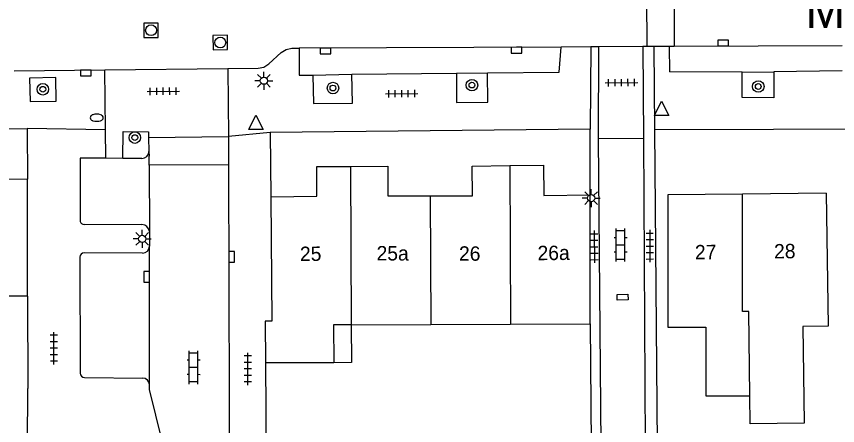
# Model space of a CAD drawing. Extents: x 132998 to 136004, y 396998 to 398512.
# Drawn here: x 134699.6 to 134756.6, y 397236.4 to 397264.8 of the extents above; entities that cross this region are included whole.
import ezdxf

# ---------------------------------------------------------------- set-up
doc = ezdxf.new("R2010")
doc.units = 0
for name, color, linetype in [('gg-afsc-erfafscheiding', 7, 'Continuous'), ('gg-afsc-muur', 7, 'Continuous'), ('gg-anno-huisnummerreeks BGT', 7, 'Continuous'), ('gg-anno-openbare ruimte label', 7, 'Continuous'), ('gg-bbg-gedigitaliseerde bebouwing', 7, 'Continuous'), ('gg-bbg-hoofdgebouw', 7, 'Continuous'), ('gg-bbg-luifel en loopbrug', 7, 'Continuous'), ('gg-bbg-tussenscheiding', 7, 'Continuous'), ('gg-knt-verharding', 7, 'Continuous'), ('gg-knt-verharding nz', 7, 'Continuous'), ('gt-grn-weggrens', 7, 'Continuous'), ('gt-symb-boom', 7, 'Continuous'), ('gt-symb-brandkraan', 7, 'Continuous'), ('gt-symb-klinker verharding', 7, 'Continuous'), ('gt-symb-kolk', 7, 'Continuous'), ('gt-symb-kolk center center', 7, 'Continuous'), ('gt-symb-lichtmast', 7, 'Continuous'), ('gt-symb-rioolschacht', 7, 'Continuous'), ('gt-symb-tegel verharding', 7, 'Continuous'), ('gt-symb-waterafsluiter', 7, 'Continuous')]:
    doc.layers.add(name, color=color, linetype=linetype)

# ---------------------------------------------------------------- blocks, each defined once
blk = doc.blocks.new('gt0-KOLK')
at = {"layer": 'gt-symb-kolk'}
blk.add_lwpolyline([(0, 0), (0.375, 0), (0.375, 0.4), (-0.375, 0.4), (-0.375, 0), (0, 0)], dxfattribs=at)
blk = doc.blocks.new('gt0-BOOM')
at = {"layer": 'gt-symb-boom'}
for radius in [0.4, 0.2]:
    blk.add_circle((0, 0), radius, dxfattribs=at)
blk = doc.blocks.new('gt0-TEG1')
at = {"layer": 'gt-symb-tegel verharding'}
for p, q in [((-1.125, 0), (1.125, 0)), ((-0.9, -0.25), (-0.9, 0.25)), ((-0.45, -0.25), (-0.45, 0.25)), ((0, -0.25), (0, 0.25)), ((0.45, -0.25), (0.45, 0.25)), ((0.9, -0.25), (0.9, 0.25))]:
    blk.add_line(p, q, dxfattribs=at)
blk = doc.blocks.new('gt0-WAFSL')
at = {"layer": 'gt-symb-waterafsluiter'}
for p, q in [((-0.5, -0.333), (0, 0.667)), ((0, 0.667), (0.5, -0.333)), ((0.5, -0.333), (-0.5, -0.333))]:
    blk.add_line(p, q, dxfattribs=at)
blk = doc.blocks.new('gt0-BR')
at = {"layer": 'gt-symb-brandkraan'}
for centre, radius, start, end in [((-0.244, 0), 0.206, 107.5669, 252.4331), ((0.599, -2.664), 3, 106.892, 107.5669), ((0, -0.691), 0.938, 73.108, 106.892), ((-0.599, -2.664), 3, 72.4331, 73.108), ((0.244, 0), 0.206, 287.567, 72.4331), ((0.599, 2.664), 3, 252.4331, 253.108), ((0, 0.691), 0.938, 253.108, 286.8921), ((-0.599, 2.664), 3, 286.8921, 287.567)]:
    blk.add_arc(centre, radius, start, end, dxfattribs=at)
blk = doc.blocks.new('gt0-LMAST')
at = {"layer": 'gt-symb-lichtmast'}
for p, q in [((-0.005, 0.246), (-0.005, 0.621)), ((-0.182, 0.173), (-0.447, 0.438)), ((0.172, 0.173), (0.437, 0.438)), ((-0.255, -0.004), (-0.63, -0.004)), ((-0.182, -0.181), (-0.447, -0.446)), ((-0.005, -0.254), (-0.005, -0.629)), ((0.437, -0.446), (0.172, -0.181)), ((0.245, -0.004), (0.62, -0.004))]:
    blk.add_line(p, q, dxfattribs=at)
blk.add_circle((-0.005, -0.004), 0.25, dxfattribs=at)
blk = doc.blocks.new('gt0-RS')
at = {"layer": 'gt-symb-rioolschacht'}
blk.add_lwpolyline([(-0.5, -0.5), (0.5, -0.5), (0.5, 0.5), (-0.5, 0.5)], close=True, dxfattribs=at)
blk.add_circle((0, 0), 0.375, dxfattribs=at)
blk = doc.blocks.new('gt0-KL1')
at = {"layer": 'gt-symb-klinker verharding'}
for p, q in [((-1.15, 0.3), (1.15, 0.3)), ((-1, -0.3), (-1, 0.3)), ((-0.5, 0.3), (-0.5, 0.45)), ((0, -0.3), (0, 0.3)), ((0.5, 0.3), (0.5, 0.45)), ((1, -0.3), (1, 0.3)), ((-1.15, -0.3), (1.15, -0.3)), ((-0.5, -0.45), (-0.5, -0.3)), ((0.5, -0.45), (0.5, -0.3))]:
    blk.add_line(p, q, dxfattribs=at)
blk = doc.blocks.new('gt0-KOLKCC')
at = {"layer": 'gt-symb-kolk center center'}
blk.add_lwpolyline([(-0.375, 0.2), (0.375, 0.2), (0.375, -0.2), (-0.375, -0.2)], close=True, dxfattribs=at)

msp = doc.modelspace()

# ---------------------------------------------------------------- linework, layer by layer
at = {"layer": 'gg-afsc-erfafscheiding'}
for p, q in [((134739.39, 397243.47), (134739.47, 397233.89)), ((134700.352, 397234.19), (134700.371, 397238.98))]:
    msp.add_line(p, q, dxfattribs=at)
at = {"layer": 'gg-afsc-muur'}
msp.add_line((134700.349, 397245.38), (134700.371, 397238.98), dxfattribs=at)
msp.add_lwpolyline([(134716.871, 397240.752), (134716.92, 397234.17), (134717.411, 397234.179)], dxfattribs=at)
at = {"layer": 'gg-bbg-gedigitaliseerde bebouwing'}
for p, q in [((134700.349, 397245.38), (134693.806, 397245.381)), ((134722.812, 397243.402), (134728.343, 397243.425)), ((134728.343, 397243.425), (134733.874, 397243.448)), ((134733.874, 397243.448), (134739.39, 397243.47)), ((134721.604, 397240.771), (134716.871, 397240.752)), ((134747.42, 397238.46), (134750.468, 397238.46))]:
    msp.add_line(p, q, dxfattribs=at)
for points in [[(134755.77, 397252.55), (134755.899, 397243.315), (134754.147, 397243.294), (134754.226, 397236.574), (134750.492, 397236.529), (134750.468, 397238.46)], [(134722.812, 397243.402), (134721.593, 397243.397), (134721.604, 397240.771)]]:
    msp.add_lwpolyline(points, dxfattribs=at)
at = {"layer": 'gg-bbg-hoofdgebouw'}
for p, q in [((134700.349, 397245.38), (134700.352, 397253.51)), ((134755.77, 397252.55), (134749.948, 397252.481)), ((134739.39, 397243.47), (134739.38, 397252.42))]:
    msp.add_line(p, q, dxfattribs=at)
for points in [[(134700.352, 397253.51), (134697.952, 397253.502), (134697.952, 397254.702), (134693.633, 397254.703)], [(134717.24, 397252.3), (134720.43, 397252.34), (134720.43, 397254.39), (134722.757, 397254.404)], [(134722.757, 397254.404), (134725.36, 397254.42), (134725.35, 397252.37), (134728.298, 397252.36)], [(134728.298, 397252.36), (134731.23, 397252.35), (134731.21, 397254.43), (134733.819, 397254.462)], [(134733.819, 397254.462), (134736.15, 397254.49), (134736.18, 397252.39), (134739.38, 397252.42)], [(134749.948, 397252.481), (134744.78, 397252.42), (134744.78, 397243.24), (134747.42, 397243.24), (134747.42, 397238.46)], [(134717.24, 397252.3), (134717.308, 397243.66), (134716.85, 397243.65), (134716.871, 397240.752)]]:
    msp.add_lwpolyline(points, dxfattribs=at)
at = {"layer": 'gg-bbg-luifel en loopbrug'}
msp.add_lwpolyline([(134722.812, 397243.402), (134722.825, 397240.776), (134721.604, 397240.771)], dxfattribs=at)
at = {"layer": 'gg-bbg-tussenscheiding'}
for p, q in [((134722.757, 397254.404), (134722.812, 397243.402)), ((134733.819, 397254.462), (134733.874, 397243.448)), ((134728.298, 397252.36), (134728.343, 397243.425))]:
    msp.add_line(p, q, dxfattribs=at)
msp.add_lwpolyline([(134750.468, 397238.46), (134750.393, 397244.33), (134749.966, 397244.334), (134749.948, 397252.481)], dxfattribs=at)
at = {"layer": 'gg-knt-verharding'}
for p, q in [((134743.337, 397262.737), (134743.324, 397267.328)), ((134743.045, 397262.735), (134739.994, 397262.71)), ((134743.337, 397262.737), (134743.045, 397262.735)), ((134743.833, 397262.733), (134743.337, 397262.737)), ((134744.882, 397262.724), (134743.833, 397262.733)), ((134739.426, 397262.705), (134737.369, 397262.688)), ((134739.994, 397262.71), (134739.426, 397262.705)), ((134744.882, 397262.724), (134744.887, 397260.964)), ((134699.425, 397261.039), (134705.732, 397261.11)), ((134705.732, 397261.11), (134714.246, 397261.206)), ((134756.872, 397261.034), (134752.126, 397260.974)), ((134720.157, 397260.746), (134722.863, 397260.797)), ((134722.863, 397260.797), (134730.109, 397260.888)), ((134730.109, 397260.888), (134732.279, 397260.908)), ((134749.928, 397260.944), (134744.887, 397260.964)), ((134749.928, 397260.944), (134752.126, 397260.974)), ((134700.344, 397257.035), (134700.352, 397253.51)), ((134708.756, 397256.416), (134714.301, 397256.484)), ((134714.301, 397256.484), (134714.305, 397254.517)), ((134739.4, 397257), (134717.2, 397256.75)), ((134717.2, 397256.75), (134717.24, 397252.3)), ((134739.38, 397252.42), (134739.4, 397257)), ((134744.073, 397233.447), (134743.88, 397256.97)), ((134708.756, 397256.416), (134708.778, 397255.448)), ((134739.965, 397256.337), (134743.097, 397256.354)), ((134740.176, 397233.42), (134739.965, 397256.337)), ((134743.097, 397256.354), (134743.22, 397233.44)), ((134708.778, 397255.448), (134708.79, 397255.119)), ((134704.016, 397254.983), (134704.013, 397250.575)), ((134705.803, 397254.969), (134704.016, 397254.983)), ((134706.982, 397254.96), (134705.803, 397254.969)), ((134708.295, 397254.95), (134706.982, 397254.96)), ((134708.794, 397254.478), (134708.79, 397255.119)), ((134714.305, 397254.517), (134708.794, 397254.478)), ((134704.282, 397250.38), (134708.299, 397250.363)), ((134708.813, 397249.889), (134708.816, 397248.854)), ((134703.993, 397248.098), (134704.012, 397240.043)), ((134708.338, 397248.375), (134704.289, 397248.396)), ((134704.307, 397239.75), (134708.348, 397239.702))]:
    msp.add_line(p, q, dxfattribs=at)
for points in [[(134714.246, 397261.206), (134716.37, 397261.23), (134716.764, 397261.298), (134717.096, 397261.52), (134717.956, 397262.321), (134718.303, 397262.525), (134718.697, 397262.606), (134719.207, 397262.603)], [(134719.207, 397262.603), (134719.206, 397260.728), (134720.157, 397260.746)], [(134732.279, 397260.908), (134737.246, 397260.954), (134737.369, 397262.688)], [(134700.507, 397260.539), (134700.533, 397258.899), (134702.355, 397258.934), (134702.329, 397260.574), (134700.507, 397260.539)], [(134720.157, 397260.746), (134720.194, 397258.781), (134722.901, 397258.784), (134722.863, 397260.797)], [(134730.109, 397260.888), (134730.128, 397258.831), (134732.298, 397258.863), (134732.279, 397260.908)], [(134752.126, 397260.974), (134752.134, 397259.171), (134749.932, 397259.183), (134749.928, 397260.944)], [(134674.248, 397254.637), (134674.314, 397256.725), (134700.344, 397257.035)], [(134743.88, 397256.97), (134785.02, 397257.09), (134837.367, 397220.895)], [(134706.982, 397254.96), (134706.996, 397256.821), (134708.759, 397256.808), (134708.756, 397256.416)], [(134714.305, 397254.517), (134714.36, 397229.8), (134712.9, 397186.26), (134712.98, 397185.88), (134713.19, 397185.57), (134713.9, 397184.86), (134714.11, 397184.52), (134714.2, 397184.14), (134712.5, 397134.83)], [(134710.02, 397231.73), (134710.114, 397233.655), (134708.83, 397238.918), (134708.819, 397239.231)]]:
    msp.add_lwpolyline(points, dxfattribs=at)
for centre, radius, start, end in [((134708.286, 397255.442), 0.492, 271.0118, 0.7402), ((134704.266, 397250.641), 0.262, 194.6389, 273.4839), ((134708.276, 397249.822), 0.541, 7.0758, 87.561), ((134708.328, 397248.863), 0.489, 271.2279, 358.8919), ((134704.308, 397248.081), 0.316, 93.5188, 176.867), ((134704.32, 397240.058), 0.308, 182.8076, 267.5821), ((134708.339, 397239.222), 0.48, 1.0606, 88.9394)]:
    msp.add_arc(centre, radius, start, end, dxfattribs=at)
at = {"layer": 'gg-knt-verharding nz'}
for p, q in [((134756.871, 397262.781), (134745.218, 397262.726)), ((134737.369, 397262.688), (134719.207, 397262.603)), ((134745.218, 397262.726), (134744.882, 397262.724)), ((134708.794, 397254.478), (134708.813, 397249.889)), ((134708.819, 397239.231), (134708.816, 397248.854))]:
    msp.add_line(p, q, dxfattribs=at)
at = {"layer": 'gt-grn-weggrens'}
for p, q in [((134745.218, 397267.506), (134745.218, 397262.726)), ((134743.045, 397262.735), (134743.097, 397256.354)), ((134743.88, 397256.97), (134743.833, 397262.733)), ((134739.426, 397262.705), (134739.4, 397257)), ((134739.965, 397256.337), (134739.994, 397262.71)), ((134705.78, 397256.943), (134705.732, 397261.11)), ((134714.246, 397261.206), (134714.301, 397256.484)), ((134705.78, 397256.943), (134700.344, 397257.035)), ((134705.803, 397254.969), (134705.78, 397256.943)), ((134717.2, 397256.75), (134714.301, 397256.484))]:
    msp.add_line(p, q, dxfattribs=at)

# ---------------------------------------------------------------- block references
at = {"layer": 'gt-symb-boom'}
for p in [(134731.19, 397260.049), (134701.422, 397259.758), (134721.55, 397259.845), (134751.053, 397259.954), (134707.801, 397256.404)]:
    msp.add_blockref('gt0-BOOM', p, dxfattribs=at)
at = {"layer": 'gt-symb-brandkraan'}
msp.add_blockref('gt0-BR', (134705.161, 397257.782), dxfattribs=at)
at = {"layer": 'gt-symb-klinker verharding'}
for p, rotation in [((134741.501, 397248.938), 89.88540859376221), ((134711.879, 397240.44), 89.88540859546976)]:
    msp.add_blockref('gt0-KL1', p, dxfattribs=dict(at, rotation=rotation))
at = {"layer": 'gt-symb-kolk'}
for p, rotation in [((134748.623, 397262.767), 0.11459140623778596), ((134721.037, 397262.613), 179.88540859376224), ((134734.282, 397262.673), -179.71352348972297), ((134704.409, 397261.094), -179.82811317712), ((134714.324, 397248.127), -89.65622944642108), ((134708.824, 397246.73), 90.20981459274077)]:
    msp.add_blockref('gt0-KOLK', p, dxfattribs=dict(at, rotation=rotation))
at = {"layer": 'gt-symb-kolk center center', "rotation": 1.162059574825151}
msp.add_blockref('gt0-KOLKCC', (134741.638, 397245.323), dxfattribs=at)
at = {"layer": 'gt-symb-lichtmast'}
for p in [(134716.765, 397260.357), (134739.46, 397252.207), (134708.322, 397249.372)]:
    msp.add_blockref('gt0-LMAST', p, dxfattribs=at)
at = {"layer": 'gt-symb-rioolschacht'}
msp.add_blockref('gt0-RS', (134708.93, 397263.859), dxfattribs=at)
at = {"layer": 'gt-symb-rioolschacht', "rotation": -179.14062775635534}
msp.add_blockref('gt0-RS', (134713.732, 397263.003), dxfattribs=at)
at = {"layer": 'gt-symb-tegel verharding'}
for p, rotation in [((134741.566, 397260.22), 0.4583564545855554), ((134709.773, 397259.621), 0.6302281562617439), ((134726.322, 397259.454), 0.5156480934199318), ((134739.681, 397248.824), -89.48435190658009), ((134743.527, 397248.873), -89.71352348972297), ((134702.191, 397241.776), 90.11459140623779), ((134715.641, 397240.339), 90.11459140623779)]:
    msp.add_blockref('gt0-TEG1', p, dxfattribs=dict(at, rotation=rotation))
at = {"layer": 'gt-symb-waterafsluiter'}
for p in [(134744.349, 397258.274), (134716.208, 397257.292)]:
    msp.add_blockref('gt0-WAFSL', p, dxfattribs=at)

# ---------------------------------------------------------------- texts
at = {"layer": 'gg-anno-huisnummerreeks BGT'}
for s, rotation, p in [('25', 0.7, (134719.265, 397247.826)), ('25a', 359.8, (134724.571, 397247.873)), ('26', 359.8, (134730.29, 397247.854)), ('26a', 0.5, (134735.743, 397247.887)), ('27', 0.7, (134746.663, 397247.942)), ('28', 0.7, (134752.154, 397248.007))]:
    msp.add_text(s, height=1, rotation=rotation, dxfattribs=at).set_placement(p)
at = {"layer": 'gg-anno-openbare ruimte label'}
msp.add_text('Molenbochtplein', height=2.5, dxfattribs=at).set_placement((134754.314, 397264.013))

doc.saveas('drawing.dxf')
